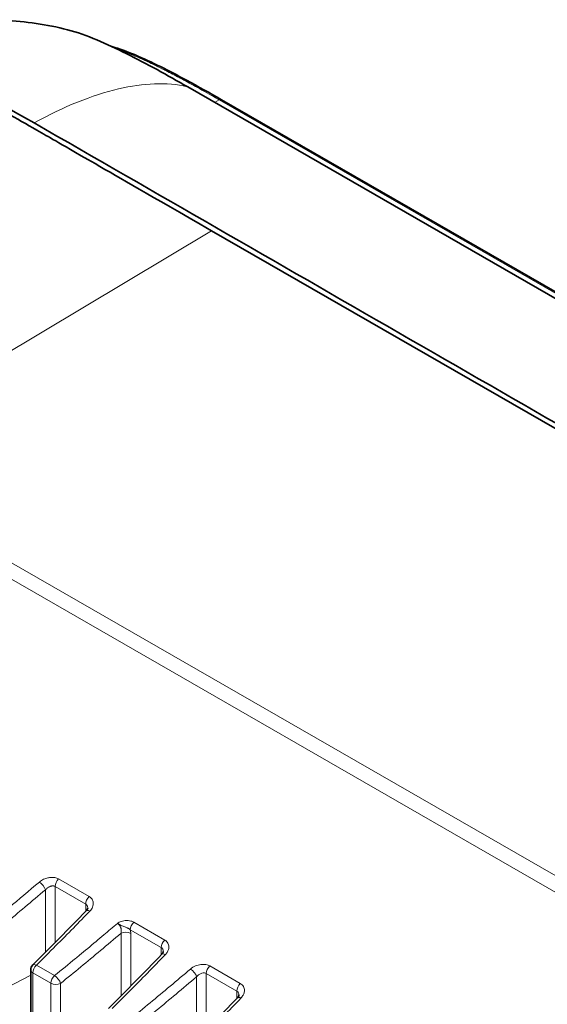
# Model space of a CAD drawing. Header units: millimetres. Extents: x 5 to 589, y 5 to 415.
# Tile 400 of 408: x 512 to 523, y 363 to 384. Entities that reach past the tile are written whole.
import ezdxf

# ---------------------------------------------------------------- set-up
doc = ezdxf.new("R2010")
doc.units = ezdxf.units.MM
doc.layers.add('Sichtbar (ISO)', color=7, linetype='Continuous', lineweight=35)
doc.layers.add('Sichtbar schmal (ISO)', color=7, linetype='Continuous', lineweight=18)

msp = doc.modelspace()

# ---------------------------------------------------------------- linework, layer by layer
at = {"layer": 'Sichtbar (ISO)'}
for p, q in [((512.9370513, 384.09592079), (512.93715028, 384.09589505)), ((514.44761769, 382.91730076), (514.44786411, 382.91718604)), ((515.49648618, 382.87918255), (546.53718804, 365.0259135)), ((516.21259432, 382.60765389), (547.2563522, 364.75262715)), ((516.00181953, 379.8213829), (539.28172635, 366.43178747)), ((512.15318601, 364.09512234), (512.15251082, 362.84560274))]:
    msp.add_line(p, q, dxfattribs=at)
msp.add_arc((512.30318599, 364.09504128), 0.15, 134.700520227, 179.969039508, dxfattribs=at)
msp.add_ellipse((515.4217002, 382.74915541), major_axis=(0.07478599, 0.13002714), ratio=0.5768002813, start_param=0, end_param=0.0007070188, dxfattribs=at)
for points, knots in [([(507.37628031, 383.24766484), (507.84491411, 383.50080495), (508.33751458, 383.71776259), (509.30871945, 384.0411629), (509.78849156, 384.15701662), (510.70739523, 384.28646713), (511.14963317, 384.31024338), (512.04222636, 384.27511895), (512.49671792, 384.21044737), (512.93704779, 384.09592975)], [0, 0, 0, 0, 0.3259011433, 0.3259011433, 0.6216416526, 0.6216416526, 0.8847856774, 0.8847856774, 1.1577967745, 1.1577967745, 1.1577967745, 1.1577967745]), ([(512.9371474, 384.09590036), (513.34825817, 383.9889676), (513.76860738, 383.7989856), (514.62259509, 383.37348929), (515.05999403, 383.13044786), (515.49649204, 382.8793155)], [0, 0, 0, 0, 0.35283267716, 0.35283267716, 0.72239855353, 0.72239855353, 0.72239855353, 0.72239855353]), ([(513.88084775, 383.73818512), (514.0398041, 383.6928166), (514.20068823, 383.6329914), (514.72880944, 383.41294228), (515.09927814, 383.22303033), (515.71687111, 382.88957412), (515.96478135, 382.75016579), (516.21259263, 382.60765487)], [0.46446494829, 0.46446494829, 0.46446494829, 0.46446494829, 0.60026835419, 0.60026835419, 0.91319793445, 0.91319793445, 1.12301447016, 1.12301447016, 1.12301447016, 1.12301447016]), ([(512.22743806, 382.11341188), (511.12222868, 382.74907314), (510.37442136, 383.11764331), (509.46221396, 383.43414455), (508.95824432, 383.57594511), (508.10961755, 383.51242875), (507.72614874, 383.4476959), (507.32353306, 383.21788246)], [-5.2048022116, -5.2048022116, -5.2048022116, -5.2048022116, -2.9557397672, -2.9557397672, -1.7192041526, -1.7192041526, -1.1646601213, -1.1646601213, -1.1646601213, -1.1646601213]), ([(511.04156408, 382.64925408), (511.42982591, 382.44733457), (511.84765647, 382.21119813), (512.57911344, 381.79128687), (512.64635285, 381.75161317), (514.08320084, 380.9248865), (514.64505561, 380.60199466), (516.00181953, 379.8213829)], [0.00000100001, 0.00000100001, 0.00000100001, 0.00000100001, 0.32934763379, 0.32934763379, 0.55537375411, 0.55537375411, 0.7004251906, 0.7004251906, 0.7004251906, 0.7004251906]), ([(543.27083945, 364.25859823), (538.09693226, 367.23439594), (532.92303342, 370.21019876), (522.57523574, 376.16180439), (517.4013369, 379.13760721), (512.22743806, 382.11341003)], [0.0000033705, 0.0000033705, 0.0000033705, 0.0000033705, 4.3839515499, 4.3839515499, 8.7678997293, 8.7678997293, 8.7678997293, 8.7678997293]), ([(513.33437466, 365.35328117), (513.34433381, 365.36360297), (513.35206408, 365.37407347), (513.36213309, 365.39159142), (513.36482412, 365.39886897), (513.36710793, 365.40813571), (513.36734009, 365.41100421), (513.36734113, 365.41287206)], [0, 0, 0, 0, 0.011113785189, 0.011113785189, 0.021645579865, 0.021645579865, 0.029616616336, 0.029616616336, 0.029616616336, 0.029616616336]), ([(514.94284762, 364.42816889), (514.95269309, 364.43836453), (514.96033222, 364.44865902), (514.97038654, 364.46602384), (514.97315949, 364.47337392), (514.97556022, 364.48283684), (514.97580515, 364.48581491), (514.97580619, 364.48774974)], [0, 0, 0, 0, 0.010966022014, 0.010966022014, 0.021414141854, 0.021414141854, 0.029618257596, 0.029618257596, 0.029618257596, 0.029618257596]), ([(516.55131326, 363.50304903), (516.56115873, 363.51324467), (516.56879786, 363.52353916), (516.57885218, 363.54090397), (516.58162513, 363.54825405), (516.58402586, 363.55771698), (516.58427079, 363.56069505), (516.58427183, 363.56262988)], [0, 0, 0, 0, 0.010966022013, 0.010966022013, 0.021414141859, 0.021414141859, 0.029618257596, 0.029618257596, 0.029618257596, 0.029618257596])]:
    msp.add_open_spline(points, degree=3, knots=knots, dxfattribs=at)
for points in [[(512.19767582, 364.20166025), (512.57843908, 364.57846373), (512.95734674, 364.9628509), (513.33438215, 365.35328891)], [(513.80614146, 363.27654039), (514.1869047, 363.65334383), (514.56581242, 364.03773107), (514.9428478, 364.42816902)], [(515.4146071, 362.35142053), (515.79537034, 362.72822397), (516.17427806, 363.11261121), (516.55131344, 363.50304916)]]:
    msp.add_open_spline(points, degree=3, dxfattribs=at)
at = {"layer": 'Sichtbar schmal (ISO)'}
for p, q in [((513.99019356, 383.685276), (513.99021858, 383.68526756)), ((514.51795789, 382.92593051), (514.51820359, 382.92580449)), ((515.48237478, 382.88479161), (546.52563227, 365.03005267)), ((516.16524368, 382.60405803), (516.0668009, 382.55116219)), ((516.16524424, 382.6040577), (547.20900456, 364.74902956)), ((516.00181953, 379.8213829), (507.8914823, 374.97139954)), ((507.89148163, 374.97139993), (531.17138582, 361.58180605)), ((507.6404076, 374.76750239), (530.92031904, 361.37790565)), ((512.74769317, 366.03012956), (513.39732806, 365.65648767)), ((512.46812581, 365.80193022), (512.46740615, 364.47014745)), ((512.67363251, 365.87050605), (512.67298749, 364.67683728)), ((512.67363251, 365.87050605), (513.3232674, 365.49686416)), ((513.32318355, 365.3416946), (513.3232674, 365.49686416)), ((515.0057937, 364.73136781), (514.34754271, 365.10996529)), ((514.93173304, 364.5717443), (514.2734823, 364.95033837)), ((514.07587182, 363.54502766), (514.07659144, 364.87681024)), ((514.28145314, 363.75171752), (514.28205919, 364.87328662)), ((514.93164919, 364.41657469), (514.93173304, 364.5717443)), ((512.27534506, 364.19716045), (512.66125832, 363.97519984)), ((516.61425934, 363.80624794), (515.96462445, 364.17988984)), ((511.17951161, 363.48396779), (512.15312466, 363.98157881)), ((512.19727144, 364.03385178), (512.19659624, 362.78433146)), ((512.19727144, 364.03385178), (512.58318469, 363.81189117)), ((515.68506289, 363.95165063), (515.68434236, 362.61991275)), ((515.89056379, 364.02026633), (515.88991877, 362.82659764)), ((516.54019868, 363.64662444), (515.89056379, 364.02026633)), ((512.57932691, 356.67264968), (512.58318469, 363.81189117)), ((512.78479449, 356.66912604), (512.78865244, 363.80836753)), ((516.54011483, 363.49145483), (516.54019868, 363.64662444))]:
    msp.add_line(p, q, dxfattribs=at)
for centre, major_axis, ratio, start_param, end_param in [((515.4217002, 382.74915541), (0.07478599, 0.13002714), 0.5768002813, 0.0007070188, 0.1743617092), ((516.162737, 382.52096914), (0.04985732, 0.08668476), 0.5768002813, 0, 0.7484395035), ((1888.18438774, 2668.39328351), (1387.95874393, 2308.0541597), 0.0306718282, 3.2255592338, 3.232264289), ((512.3685726, 365.86664345), (0.097108, -0.11432426), 0.3476151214, 0.7098252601, 2.2625230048), ((512.77954706, 365.93169556), (0.07478599, 0.13002714), 0.5768002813, 1.0894512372, 2.3541424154), ((513.42918195, 365.55805367), (-0.07478599, -0.13002714), 0.5768002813, 4.2310438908, 5.495735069), ((513.44228401, 365.24909107), (-0.10790186, 0.10419783), 0.4148858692, 5.3664066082, 6.2831851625), ((514.37939668, 365.01153126), (0.07478599, 0.13002714), 0.5768002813, 1.0894513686, 2.3541686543), ((514.17614463, 364.81209711), (0.14999997, -0.00008101), 0.5764383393, 0.7871363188, 2.2968461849), ((514.12626295, 364.96903162), (-0.09039657, 0.23356603), 0.5432704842, 4.0923692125, 4.4267451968), ((515.03764759, 364.63293381), (0.07478599, 0.13002714), 0.5768002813, 1.0894512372, 2.3541424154), ((515.05074966, 364.32397118), (-0.10790186, 0.10419783), 0.4148858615, 5.3664066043, 6.2831886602), ((512.30318599, 364.09504128), (-0.14999998, 0.00008105), 0.5764385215, 0, 0.7871365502), ((512.30318599, 364.09504128), (-0.07478599, -0.13002714), 0.5768002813, 4.1915515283, 5.495735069), ((512.30318598, 364.09504128), (-0.10551016, 0.10661897), 0.4397550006, 5.3740898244, 6.2831853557), ((515.58550393, 364.01640359), (-0.09710801, 0.11432426), 0.3476150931, 3.8510647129, 5.404115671), ((515.99647834, 364.08145584), (0.07478599, 0.13002714), 0.5768002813, 1.0894512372, 2.3541424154), ((512.68909924, 363.87308067), (0.07478599, 0.13002714), 0.5768002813, 1.0499588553, 2.3541424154), ((512.68909924, 363.87308067), (0.09432638, -0.1166299), 0.3718087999, 0.7184921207, 2.2732035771), ((512.68909924, 363.87308067), (0.14999998, -0.00008105), 0.5764385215, 3.9287292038, 5.4384389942), ((516.64611323, 363.70781394), (0.07478599, 0.13002714), 0.5768002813, 1.0894512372, 2.3541424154), ((516.6592153, 363.39885132), (-0.10790186, 0.10419783), 0.4148858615, 5.3664066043, 6.2831886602)]:
    msp.add_ellipse(centre, major_axis=major_axis, ratio=ratio, start_param=start_param, end_param=end_param, dxfattribs=at)
for points, knots in [([(512.93715028, 384.09589505), (512.96701054, 384.08812925), (512.99760795, 384.07971258), (513.02891976, 384.07061914), (513.10918871, 384.04730778), (513.19415125, 384.01954147), (513.28341315, 383.98733371), (513.37267504, 383.95512595), (513.46624138, 383.91849289), (513.5646286, 383.8772859), (513.66301583, 383.83607892), (513.76622056, 383.79029036), (513.87420975, 383.74005386), (513.98219894, 383.68981735), (514.09494879, 383.63506839), (514.20508621, 383.57986748), (514.31522364, 383.52466657), (514.42277448, 383.46907726), (514.52377766, 383.4158517), (514.62478084, 383.36262614), (514.71924884, 383.31179533), (514.80803648, 383.26340919), (514.89682413, 383.21502306), (514.97992938, 383.16907687), (515.05825568, 383.12539642), (515.13658198, 383.08171598), (515.21012651, 383.04029491), (515.28077126, 383.00016597), (515.35141601, 382.96003703), (515.41916082, 382.92119956), (515.482367, 382.88475728)], [0.6522190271, 0.6522190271, 0.6522190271, 0.6522190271, 0.66666666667, 0.66666666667, 0.66666666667, 0.7037037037, 0.7037037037, 0.7037037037, 0.74074074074, 0.74074074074, 0.74074074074, 0.77777777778, 0.77777777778, 0.77777777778, 0.81481481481, 0.81481481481, 0.81481481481, 0.85185185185, 0.85185185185, 0.85185185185, 0.88888888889, 0.88888888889, 0.88888888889, 0.92592592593, 0.92592592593, 0.92592592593, 0.96296296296, 0.96296296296, 0.96296296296, 1, 1, 1, 1]), ([(513.99997848, 383.68196432), (514.01920634, 383.6754283), (514.03887891, 383.66857444), (514.05901667, 383.66138623), (514.08350669, 383.65264447), (514.10868226, 383.64340898), (514.13456663, 383.6336562), (514.17494495, 383.61844236), (514.21704917, 383.60196867), (514.26094063, 383.58416076), (514.33296856, 383.55493714), (514.4098226, 383.52210105), (514.49122909, 383.48567293), (514.57263558, 383.44924481), (514.65859434, 383.40922837), (514.74886565, 383.36568194), (514.81318166, 383.33465622), (514.87968733, 383.30183289), (514.94698848, 383.26796431), (514.97414847, 383.25429634), (515.00143709, 383.24046015), (515.02876438, 383.22650596), (515.12380739, 383.17797399), (515.21930966, 383.12798847), (515.30997578, 383.07969884), (515.38163204, 383.04153404), (515.45027045, 383.00445137), (515.51610643, 382.9685355), (515.53357221, 382.9590073), (515.55084098, 382.94956071), (515.56791762, 382.94019555), (515.6493634, 382.89552916), (515.72642469, 382.85272569), (515.79840341, 382.81240907), (515.87038212, 382.77209245), (515.93727834, 382.7342629), (515.99849603, 382.69944116), (516.05971372, 382.66461943), (516.1152529, 382.63280647), (516.16524368, 382.60405803)], [0.86490998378, 0.86490998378, 0.86490998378, 0.86490998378, 0.86956521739, 0.86956521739, 0.86956521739, 0.87522656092, 0.87522656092, 0.87522656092, 0.88405797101, 0.88405797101, 0.88405797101, 0.89855072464, 0.89855072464, 0.89855072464, 0.91304347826, 0.91304347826, 0.91304347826, 0.92336919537, 0.92336919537, 0.92336919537, 0.92753623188, 0.92753623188, 0.92753623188, 0.94202898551, 0.94202898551, 0.94202898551, 0.95348306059, 0.95348306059, 0.95348306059, 0.95652173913, 0.95652173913, 0.95652173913, 0.97101449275, 0.97101449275, 0.97101449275, 0.98550724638, 0.98550724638, 0.98550724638, 1, 1, 1, 1]), ([(512.46812581, 365.80193023), (512.47540181, 365.81056568), (512.48297223, 365.81839275), (512.49061364, 365.82542422), (512.49825506, 365.83245569), (512.50596861, 365.83869056), (512.51355263, 365.84417386), (512.52113664, 365.84965715), (512.52859048, 365.85439032), (512.53579807, 365.85846647), (512.54300566, 365.86254262), (512.54996571, 365.86596486), (512.55672541, 365.86887687), (512.56348511, 365.87178888), (512.57004429, 365.87419044), (512.57648316, 365.87617007), (512.58292202, 365.8781497), (512.5892407, 365.87970738), (512.59552978, 365.88087427), (512.60181886, 365.88204116), (512.60807835, 365.88281777), (512.6143982, 365.88316663), (512.62071804, 365.88351548), (512.62709868, 365.88343637), (512.63357009, 365.88281569), (512.64004151, 365.88219502), (512.64660714, 365.88103795), (512.65334249, 365.87907636), (512.66007785, 365.87711477), (512.66696948, 365.87433816), (512.67363251, 365.87050605)], [0.00000001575, 0.00000001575, 0.00000001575, 0.00000001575, 0.1, 0.1, 0.1, 0.2, 0.2, 0.2, 0.3, 0.3, 0.3, 0.4, 0.4, 0.4, 0.5, 0.5, 0.5, 0.6, 0.6, 0.6, 0.7, 0.7, 0.7, 0.8, 0.8, 0.8, 0.9, 0.9, 0.9, 1, 1, 1, 1]), ([(513.39732806, 365.65648767), (513.42380534, 365.6412466), (513.44415466, 365.62270043), (513.45906279, 365.60000524), (513.47397091, 365.57731005), (513.48343774, 365.55046622), (513.48530643, 365.52195029), (513.48717512, 365.49343437), (513.48144532, 365.46324741), (513.46912953, 365.4338791), (513.45681373, 365.40451078), (513.43791243, 365.37595964), (513.41094816, 365.34801207)], [0, 0, 0, 0, 0.25, 0.25, 0.25, 0.5, 0.5, 0.5, 0.75, 0.75, 0.75, 1, 1, 1, 1]), ([(513.41094816, 365.34801207), (513.29865776, 365.23169868), (513.18152923, 365.11108698), (513.06056446, 364.98741755), (512.9395997, 364.86374811), (512.81480246, 364.73700872), (512.68409043, 364.60535306), (512.55337839, 364.47369741), (512.41674791, 364.33713832), (512.27534506, 364.19716045)], [0.0000000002, 0.0000000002, 0.0000000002, 0.0000000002, 0.33333333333, 0.33333333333, 0.33333333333, 0.66666666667, 0.66666666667, 0.66666666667, 1, 1, 1, 1]), ([(513.3232674, 365.49686416), (513.33590349, 365.48958643), (513.34649152, 365.47922866), (513.35411468, 365.46606914), (513.36173785, 365.45290963), (513.3662947, 365.43692062), (513.36717948, 365.41941106), (513.3672885, 365.41725356), (513.36734216, 365.41507283), (513.36734065, 365.41287135)], [0, 0, 0, 0, 0.25, 0.25, 0.25, 0.5, 0.5, 0.5, 0.53080453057, 0.53080453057, 0.53080453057, 0.53080453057]), ([(513.99875855, 365.08561426), (514.00147713, 365.08897723), (514.00753272, 365.09314023), (514.01764451, 365.09902554), (514.02775631, 365.10491085), (514.04192389, 365.11251974), (514.05780065, 365.11915609), (514.07367741, 365.12579244), (514.09126344, 365.13145599), (514.10964181, 365.13588412), (514.12802019, 365.14031226), (514.14719092, 365.14350497), (514.16662202, 365.14520429), (514.18605312, 365.14690361), (514.2057446, 365.1471095), (514.22582993, 365.14555662), (514.24591527, 365.14400373), (514.26639444, 365.14069215), (514.28689884, 365.1350016), (514.30740323, 365.12931106), (514.32793286, 365.12124154), (514.34754264, 365.10996532)], [0.00000000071, 0.00000000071, 0.00000000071, 0.00000000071, 0.14285714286, 0.14285714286, 0.14285714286, 0.28571428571, 0.28571428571, 0.28571428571, 0.42857142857, 0.42857142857, 0.42857142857, 0.57142857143, 0.57142857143, 0.57142857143, 0.71428571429, 0.71428571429, 0.71428571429, 0.85714285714, 0.85714285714, 0.85714285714, 1, 1, 1, 1]), ([(512.66125832, 363.97519984), (512.81060395, 364.09594799), (512.959726, 364.21767148), (513.10602399, 364.33810977), (513.13362578, 364.36083266), (513.16112716, 364.38350945), (513.18857727, 364.40618001), (513.30662122, 364.50367036), (513.4237205, 364.60103447), (513.54375985, 364.70153374), (513.5986468, 364.74748616), (513.65414764, 364.79409644), (513.71014767, 364.84126966), (513.80510155, 364.92125677), (513.90149036, 365.00286324), (513.99875855, 365.08561428)], [0, 0, 0, 0, 0.3333333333, 0.3333333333, 0.3333333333, 0.3962227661, 0.3962227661, 0.3962227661, 0.6666666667, 0.6666666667, 0.6666666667, 0.7903247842, 0.7903247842, 0.7903247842, 1, 1, 1, 1]), ([(513.99875855, 365.08561428), (514.00597011, 365.08204913), (514.01272647, 365.0776331), (514.01912847, 365.0724508), (514.02553047, 365.0672685), (514.03158275, 365.06129682), (514.03695679, 365.05501249), (514.04233082, 365.04872816), (514.04702919, 365.04214591), (514.05118654, 365.03542014), (514.05534389, 365.02869437), (514.05895773, 365.02182383), (514.06206989, 365.01500243), (514.06518205, 365.00818103), (514.06779405, 365.00140894), (514.0699966, 364.99478157), (514.07219916, 364.98815419), (514.0739932, 364.98167213), (514.07547147, 364.97529829), (514.07694974, 364.96892445), (514.07811264, 364.96265888), (514.07901711, 364.9563858), (514.07992158, 364.95011272), (514.08056697, 364.94383229), (514.08095796, 364.93744372), (514.08134896, 364.93105516), (514.0814842, 364.92455882), (514.08133248, 364.91793475), (514.08118076, 364.91131067), (514.08074184, 364.90455897), (514.07996784, 364.89768772), (514.07919385, 364.89081647), (514.07808308, 364.88382661), (514.07659144, 364.87681026)], [0.00000000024, 0.00000000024, 0.00000000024, 0.00000000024, 0.09090909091, 0.09090909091, 0.09090909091, 0.18181818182, 0.18181818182, 0.18181818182, 0.27272727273, 0.27272727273, 0.27272727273, 0.36363636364, 0.36363636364, 0.36363636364, 0.45454545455, 0.45454545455, 0.45454545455, 0.54545454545, 0.54545454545, 0.54545454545, 0.63636363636, 0.63636363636, 0.63636363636, 0.72727272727, 0.72727272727, 0.72727272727, 0.81818181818, 0.81818181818, 0.81818181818, 0.90909090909, 0.90909090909, 0.90909090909, 1, 1, 1, 1]), ([(513.99875879, 365.08561351), (514.00577008, 365.0836807), (514.01222369, 365.08098156), (514.01816195, 365.07784516), (514.02769305, 365.07281114), (514.035874, 365.06667156), (514.04326878, 365.06090675), (514.04756865, 365.05755467), (514.05161166, 365.05432622), (514.05557313, 365.05148398), (514.05995988, 365.04833662), (514.06414189, 365.04567936), (514.06822616, 365.04342383), (514.07812525, 365.03795707), (514.08755071, 365.03495574), (514.09686765, 365.03161046), (514.09802158, 365.03119614), (514.09917541, 365.03077978), (514.10032874, 365.03036177), (514.11232962, 365.02601213), (514.12427983, 365.02145477), (514.13573595, 365.0172859), (514.14829303, 365.01271638), (514.16022798, 365.00853396), (514.17193751, 365.00422106), (514.17300714, 365.00382709), (514.17407486, 365.00343201), (514.17514086, 365.00303556), (514.18574464, 364.99909199), (514.19619032, 364.99502832), (514.20656834, 364.99050558), (514.21248679, 364.98792632), (514.21837601, 364.98519415), (514.2242548, 364.98225068), (514.22972079, 364.97951391), (514.23517799, 364.97659399), (514.24061419, 364.97342583), (514.25189708, 364.96685028), (514.26310103, 364.95920915), (514.27348231, 364.95033843)], [0.00000000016, 0.00000000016, 0.00000000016, 0.00000000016, 0.04037437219, 0.04037437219, 0.04037437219, 0.10517649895, 0.10517649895, 0.10517649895, 0.14285714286, 0.14285714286, 0.14285714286, 0.18458292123, 0.18458292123, 0.18458292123, 0.28571428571, 0.28571428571, 0.28571428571, 0.29823965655, 0.29823965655, 0.29823965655, 0.42857142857, 0.42857142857, 0.42857142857, 0.57142857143, 0.57142857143, 0.57142857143, 0.58447808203, 0.58447808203, 0.58447808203, 0.71428571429, 0.71428571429, 0.71428571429, 0.78831337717, 0.78831337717, 0.78831337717, 0.85714285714, 0.85714285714, 0.85714285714, 0.99999907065, 0.99999907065, 0.99999907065, 0.99999907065]), ([(514.93173304, 364.5717443), (514.93884211, 364.56765508), (514.94523541, 364.56264118), (514.9508174, 364.55674337), (514.95639938, 364.55084555), (514.96115311, 364.54405692), (514.96489927, 364.53668519), (514.96864543, 364.52931347), (514.97138867, 364.52135915), (514.9731646, 364.51321877), (514.97494053, 364.5050784), (514.97575313, 364.4967521), (514.97580365, 364.48864379), (514.97580551, 364.48834548), (514.97580636, 364.48804748), (514.97580622, 364.48774976)], [0, 0, 0, 0, 0.11111111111, 0.11111111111, 0.11111111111, 0.22222222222, 0.22222222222, 0.22222222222, 0.33333333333, 0.33333333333, 0.33333333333, 0.44444444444, 0.44444444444, 0.44444444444, 0.44853221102, 0.44853221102, 0.44853221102, 0.44853221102]), ([(515.0194138, 364.42289221), (514.89087235, 364.28974555), (514.76311395, 364.15834234), (514.63616974, 364.02872378), (514.50922552, 363.89910523), (514.38309561, 363.77127092), (514.25770866, 363.64515931), (514.13232171, 363.5190477), (514.0076776, 363.39465922), (513.8838107, 363.27204059)], [0.00000000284, 0.00000000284, 0.00000000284, 0.00000000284, 0.33333333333, 0.33333333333, 0.33333333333, 0.66666666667, 0.66666666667, 0.66666666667, 1, 1, 1, 1]), ([(514.26972396, 363.05007998), (514.40980705, 363.16333922), (514.55077548, 363.27831671), (514.69259725, 363.3949743), (514.83441902, 363.5116319), (514.97709422, 363.62996926), (515.12068402, 363.75002644), (515.26427382, 363.87008361), (515.40877811, 363.99186093), (515.55416804, 364.11532471)], [0, 0, 0, 0, 0.33333333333, 0.33333333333, 0.33333333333, 0.66666666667, 0.66666666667, 0.66666666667, 0.99999999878, 0.99999999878, 0.99999999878, 0.99999999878]), ([(515.55416804, 364.11532471), (515.58452451, 364.14108554), (515.62000949, 364.16294941), (515.65814087, 364.17935277), (515.69627225, 364.19575613), (515.73705015, 364.20669858), (515.77571494, 364.21148511), (515.81437973, 364.21627164), (515.85093191, 364.21490074), (515.8829347, 364.20899976), (515.91493749, 364.20309878), (515.94239086, 364.1926678), (515.96462445, 364.17988984)], [0, 0, 0, 0, 0.25, 0.25, 0.25, 0.5, 0.5, 0.5, 0.75, 0.75, 0.75, 1, 1, 1, 1]), ([(514.39711808, 362.88324767), (514.54146449, 362.99999024), (514.68528706, 363.1173906), (514.82622462, 363.23336648), (514.96716219, 363.34934236), (515.10521476, 363.46389376), (515.2475613, 363.58293313), (515.38990784, 363.70197249), (515.53654835, 363.82549982), (515.68506289, 363.95164928)], [0, 0, 0, 0, 0.3333333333, 0.3333333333, 0.3333333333, 0.6666666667, 0.6666666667, 0.6666666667, 1, 1, 1, 1]), ([(515.68506488, 363.95165164), (515.70056734, 363.97001663), (515.71823089, 363.98586076), (515.73724958, 363.99866344), (515.75626908, 364.01146667), (515.77674088, 364.02109628), (515.79610464, 364.02672914), (515.8154684, 364.032362), (515.83376344, 364.03406658), (515.84972996, 364.03264333), (515.86569649, 364.03122008), (515.8793525, 364.02671109), (515.89056379, 364.02026633)], [0.00001069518, 0.00001069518, 0.00001069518, 0.00001069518, 0.25, 0.25, 0.25, 0.5, 0.5, 0.5, 0.75, 0.75, 0.75, 1, 1, 1, 1]), ([(516.54019868, 363.64662444), (516.54730733, 363.64253498), (516.55370026, 363.63752102), (516.55928303, 363.63162351), (516.56486581, 363.625726), (516.56961894, 363.61893711), (516.57336491, 363.61156534), (516.57711088, 363.60419356), (516.57985396, 363.59623925), (516.58163024, 363.58809891), (516.58340651, 363.57995858), (516.58421866, 363.57163224), (516.58426929, 363.56352393), (516.58427115, 363.56322563), (516.58427201, 363.56292762), (516.58427187, 363.56262991)], [0, 0, 0, 0, 0.11111111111, 0.11111111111, 0.11111111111, 0.22222222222, 0.22222222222, 0.22222222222, 0.33333333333, 0.33333333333, 0.33333333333, 0.44444444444, 0.44444444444, 0.44444444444, 0.44853220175, 0.44853220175, 0.44853220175, 0.44853220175]), ([(516.62787944, 363.49777235), (516.49933799, 363.36462569), (516.37157959, 363.23322248), (516.24463538, 363.10360392), (516.11769116, 362.97398537), (515.99156125, 362.84615106), (515.8661743, 362.72003945), (515.74078735, 362.59392784), (515.61614324, 362.46953935), (515.49227634, 362.34692073)], [0.00000000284, 0.00000000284, 0.00000000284, 0.00000000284, 0.33333333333, 0.33333333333, 0.33333333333, 0.66666666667, 0.66666666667, 0.66666666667, 1, 1, 1, 1])]:
    msp.add_open_spline(points, degree=3, knots=knots, dxfattribs=at)
for points in [[(515.482367, 382.88475728), (515.05068581, 382.98434613), (514.55726142, 382.96446471), (514.020222, 382.8381016)], [(514.020222, 382.8381016), (513.46250191, 382.70687242), (512.85793683, 382.46060666), (512.22743804, 382.11341144)], [(512.33723678, 365.96556439), (512.35183273, 365.97795836), (512.38192163, 365.99972123), (512.42814926, 366.02476899), (512.47278425, 366.04263532), (512.51448195, 366.0545059), (512.55378163, 366.06170199), (512.59164645, 366.06497564), (512.62916941, 366.06451389), (512.66740007, 366.05983232), (512.70683034, 366.04979936), (512.73428415, 366.0378414), (512.74769317, 366.03012956)], [(511.1801868, 364.73348739), (511.32411236, 364.84988959), (511.61121516, 365.08424124), (512.02671719, 365.42897838), (512.31977917, 365.67592334), (512.46812581, 365.80193022)], [(512.78865244, 363.80836753), (512.93286964, 363.9250056), (513.22036834, 364.15968353), (513.63658853, 364.50503433), (513.92884881, 364.75131647), (514.07659144, 364.87681026)], [(515.0057937, 364.73136781), (515.01996794, 364.72321428), (515.04563407, 364.70417243), (515.07417931, 364.66820597), (515.09069312, 364.62794138), (515.09560679, 364.58717441), (515.09151171, 364.54951019), (515.08106317, 364.51481504), (515.06551712, 364.48252381), (515.04543743, 364.45209986), (515.02859582, 364.43240336), (515.01941381, 364.4228922)], [(516.61425934, 363.80624794), (516.62843357, 363.79809442), (516.6540997, 363.77905257), (516.68264494, 363.74308612), (516.69915876, 363.70282152), (516.70407243, 363.66205456), (516.69997735, 363.62439033), (516.68952881, 363.58969518), (516.67398276, 363.55740395), (516.65390307, 363.52698), (516.63706146, 363.5072835), (516.62787945, 363.49777233)]]:
    msp.add_open_spline(points, degree=3, dxfattribs=at)

doc.saveas('drawing.dxf')
